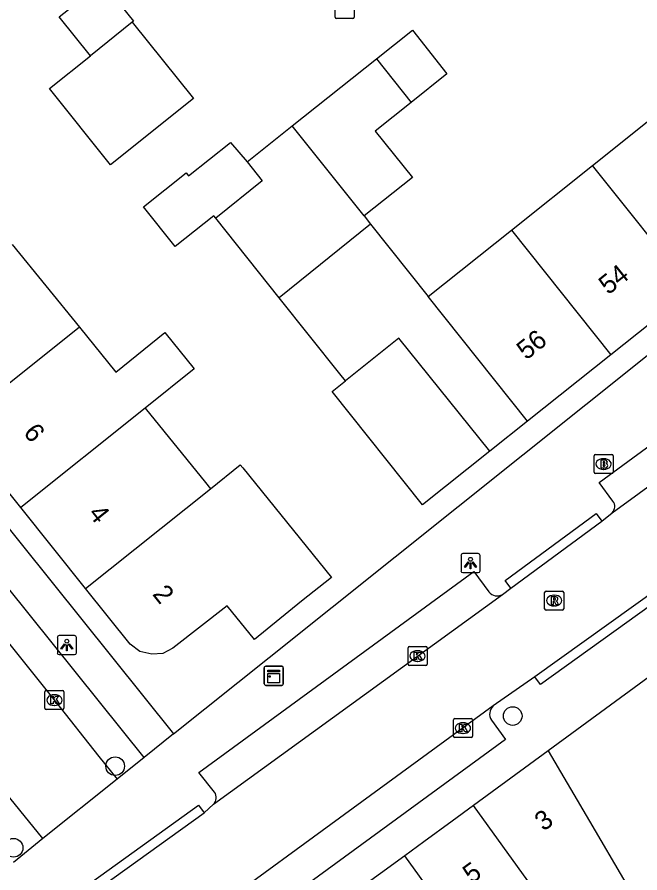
# Model space of a CAD drawing. Extents: x 161771 to 163125, y 382479 to 383177.
# Drawn here: x 162135.05 to 162167.7, y 382896.99 to 382941.88 of the extents above; entities that cross this region are included whole.
import ezdxf

# ---------------------------------------------------------------- set-up
doc = ezdxf.new("R2010")
doc.units = 0
for name, color, linetype in [('IMGEO_Boom', 7, 'Continuous'), ('IMGEO_Brandkraan', 7, 'Continuous'), ('IMGEO_Kast', 7, 'Continuous'), ('IMGEO_Kolk', 7, 'Continuous'), ('IMGEO_Lichtpunt', 7, 'Continuous'), ('IMGEO_Pand', 7, 'Continuous'), ('IMGEO_Pand_nummerreeks', 7, 'Continuous'), ('IMGEO_Rijbaan_lokaal_open', 7, 'Continuous'), ('IMGEO_Rioolput', 7, 'Continuous'), ('IMGEO_Voetpad_open', 7, 'Continuous')]:
    doc.layers.add(name, color=color, linetype=linetype)

msp = doc.modelspace()

# ---------------------------------------------------------------- linework, layer by layer
at = {"layer": 'IMGEO_Boom'}
for centre in [(162161.037, 382905.221), (162140.194, 382902.589), (162134.866, 382898.309)]:
    msp.add_circle(centre, 0.489, dxfattribs=at)
at = {"layer": 'IMGEO_Brandkraan'}
for p, q in [((162165.301, 382918.011), (162165.301, 382918.863)), ((162165.376, 382918.937), (162166.228, 382918.937)), ((162166.302, 382918.863), (162166.302, 382918.011)), ((162165.789, 382918.717), (162165.814, 382918.717)), ((162165.812, 382918.157), (162165.787, 382918.157)), ((162166.228, 382917.937), (162165.376, 382917.937))]:
    msp.add_line(p, q, dxfattribs=at)
for points in [[(162165.301, 382918.011), (162165.301, 382918.863)], [(162165.376, 382918.937), (162166.228, 382918.937)], [(162166.302, 382918.863), (162166.302, 382918.011)], [(162165.649, 382918.637), (162165.649, 382918.237), (162165.862, 382918.237)], [(162165.88, 382918.637), (162165.649, 382918.637)], [(162165.828, 382918.556), (162165.774, 382918.556), (162165.774, 382918.48)], [(162165.774, 382918.48), (162165.827, 382918.48)], [(162165.836, 382918.404), (162165.774, 382918.404), (162165.774, 382918.323)], [(162165.774, 382918.323), (162165.836, 382918.323)], [(162166.228, 382917.937), (162165.376, 382917.937)]]:
    msp.add_lwpolyline(points, dxfattribs=at)
for centre, radius, start, end in [((162165.378, 382918.861), 0.0765, 91.552, 178.448), ((162165.378, 382918.861), 0.0765, 91.552, 178.448), ((162166.226, 382918.861), 0.0765, 1.552, 88.448), ((162166.226, 382918.861), 0.0765, 1.552, 88.448), ((162165.829, 382918.518), 0.0379, 267.8285, 90.9355), ((162165.837, 382918.363), 0.0404, 269.8759, 90.5077), ((162165.884, 382918.492), 0.145, 59.4692, 91.5367), ((162165.909, 382918.539), 0.0922, 285.5137, 58.1501), ((162165.914, 382918.347), 0.105, 301.3115, 78.989), ((162165.378, 382918.013), 0.0765, 181.552, 268.448), ((162165.378, 382918.013), 0.0765, 181.552, 268.448), ((162165.868, 382918.488), 0.251, 268.6676, 293.5347), ((162166.226, 382918.013), 0.0765, 271.552, 358.448), ((162166.226, 382918.013), 0.0765, 271.552, 358.448)]:
    msp.add_arc(centre, radius, start, end, dxfattribs=at)
for centre, major_axis, ratio, start_param, end_param in [((162165.788, 382918.437), (-0.387, 0.002), 0.722429, 4.712389, 7.853982), ((162165.813, 382918.437), (-0.39, 0.002), 0.717154, 1.570796, 4.712389)]:
    msp.add_ellipse(centre, major_axis=major_axis, ratio=ratio, start_param=start_param, end_param=end_param, dxfattribs=at)
at = {"layer": 'IMGEO_Kast'}
for p, q in [((162148.01, 382906.904), (162148.01, 382907.745)), ((162148.01, 382907.745), (162148.01, 382906.904)), ((162148.085, 382907.829), (162148.926, 382907.829)), ((162148.926, 382907.829), (162148.085, 382907.829)), ((162149.01, 382907.754), (162149.01, 382906.913)), ((162149.01, 382906.913), (162149.01, 382907.754)), ((162148.935, 382906.829), (162148.094, 382906.829)), ((162148.094, 382906.829), (162148.935, 382906.829))]:
    msp.add_line(p, q, dxfattribs=at)
for points in [[(162148.205, 382907.619), (162148.805, 382907.619), (162148.805, 382907.534), (162148.205, 382907.534), (162148.205, 382907.619)], [(162148.205, 382907.444), (162148.805, 382907.444), (162148.805, 382906.955), (162148.205, 382906.955), (162148.205, 382907.444)]]:
    msp.add_lwpolyline(points, dxfattribs=at)
msp.add_circle((162148.289, 382907.293), 0.0377, dxfattribs=at)
for centre, start, end in [((162148.088, 382907.751), 92.4484, 184.2845), ((162148.088, 382907.751), 92.4484, 184.2845), ((162148.932, 382907.751), 2.4484, 94.2845), ((162148.932, 382907.751), 2.4484, 94.2845), ((162148.088, 382906.907), 182.4484, 274.2845), ((162148.088, 382906.907), 182.4484, 274.2845), ((162148.932, 382906.907), 272.4484, 4.2845), ((162148.932, 382906.907), 272.4484, 4.2845)]:
    msp.add_arc(centre, 0.0779, start, end, dxfattribs=at)
at = {"layer": 'IMGEO_Kolk'}
for p, q in [((162151.726, 382941.876), (162151.726, 382942.728)), ((162152.727, 382942.728), (162152.727, 382941.876)), ((162152.653, 382941.802), (162151.801, 382941.802)), ((162155.549, 382907.941), (162155.549, 382908.793)), ((162155.624, 382908.867), (162156.476, 382908.867)), ((162156.037, 382908.647), (162156.062, 382908.647)), ((162156.55, 382908.793), (162156.55, 382907.941)), ((162156.06, 382908.087), (162156.035, 382908.087)), ((162156.476, 382907.867), (162155.624, 382907.867)), ((162136.508, 382905.631), (162136.508, 382906.483)), ((162136.583, 382906.557), (162137.435, 382906.557)), ((162136.996, 382906.337), (162137.021, 382906.337)), ((162137.509, 382906.483), (162137.509, 382905.631)), ((162137.435, 382905.557), (162136.583, 382905.557)), ((162137.019, 382905.777), (162136.994, 382905.777)), ((162157.927, 382904.16), (162157.927, 382905.012)), ((162158.002, 382905.086), (162158.854, 382905.086)), ((162158.928, 382905.012), (162158.928, 382904.16)), ((162158.415, 382904.866), (162158.44, 382904.866)), ((162158.854, 382904.086), (162158.002, 382904.086)), ((162158.438, 382904.306), (162158.413, 382904.306))]:
    msp.add_line(p, q, dxfattribs=at)
for points in [[(162151.726, 382941.876), (162151.726, 382942.728)], [(162152.727, 382942.728), (162152.727, 382941.876)], [(162152.653, 382941.802), (162151.801, 382941.802)], [(162155.549, 382907.941), (162155.549, 382908.793)], [(162155.624, 382908.867), (162156.476, 382908.867)], [(162155.87, 382908.567), (162155.993, 382908.567), (162155.993, 382908.416), (162156.123, 382908.567), (162156.287, 382908.567), (162156.141, 382908.416), (162156.294, 382908.167), (162156.142, 382908.167), (162156.057, 382908.331), (162155.993, 382908.264), (162155.993, 382908.167), (162155.87, 382908.167), (162155.87, 382908.567)], [(162156.55, 382908.793), (162156.55, 382907.941)], [(162156.476, 382907.867), (162155.624, 382907.867)], [(162136.508, 382905.631), (162136.508, 382906.483)], [(162136.583, 382906.557), (162137.435, 382906.557)], [(162137.509, 382906.483), (162137.509, 382905.631)], [(162136.829, 382906.257), (162136.952, 382906.257), (162136.952, 382906.106), (162137.082, 382906.257), (162137.246, 382906.257), (162137.1, 382906.106), (162137.253, 382905.857), (162137.101, 382905.857), (162137.016, 382906.021), (162136.952, 382905.954), (162136.952, 382905.857), (162136.829, 382905.857), (162136.829, 382906.257)], [(162137.435, 382905.557), (162136.583, 382905.557)], [(162157.927, 382904.16), (162157.927, 382905.012)], [(162158.002, 382905.086), (162158.854, 382905.086)], [(162158.928, 382905.012), (162158.928, 382904.16)], [(162158.248, 382904.786), (162158.371, 382904.786), (162158.371, 382904.635), (162158.501, 382904.786), (162158.665, 382904.786), (162158.519, 382904.635), (162158.672, 382904.386), (162158.52, 382904.386), (162158.435, 382904.55), (162158.371, 382904.483), (162158.371, 382904.386), (162158.248, 382904.386), (162158.248, 382904.786)], [(162158.854, 382904.086), (162158.002, 382904.086)]]:
    msp.add_lwpolyline(points, dxfattribs=at)
for centre, start, end in [((162151.803, 382941.878), 181.552, 268.448), ((162151.803, 382941.878), 181.552, 268.448), ((162152.651, 382941.878), 271.552, 358.448), ((162152.651, 382941.878), 271.552, 358.448), ((162155.626, 382908.791), 91.552, 178.448), ((162155.626, 382908.791), 91.552, 178.448), ((162156.474, 382908.791), 1.552, 88.448), ((162156.474, 382908.791), 1.552, 88.448), ((162155.626, 382907.943), 181.552, 268.448), ((162155.626, 382907.943), 181.552, 268.448), ((162156.474, 382907.943), 271.552, 358.448), ((162156.474, 382907.943), 271.552, 358.448), ((162136.585, 382906.481), 91.552, 178.448), ((162136.585, 382906.481), 91.552, 178.448), ((162137.433, 382906.481), 1.552, 88.448), ((162137.433, 382906.481), 1.552, 88.448), ((162136.585, 382905.633), 181.552, 268.448), ((162136.585, 382905.633), 181.552, 268.448), ((162137.433, 382905.633), 271.552, 358.448), ((162137.433, 382905.633), 271.552, 358.448), ((162158.004, 382905.01), 91.552, 178.448), ((162158.004, 382905.01), 91.552, 178.448), ((162158.852, 382905.01), 1.552, 88.448), ((162158.852, 382905.01), 1.552, 88.448), ((162158.004, 382904.162), 181.552, 268.448), ((162158.004, 382904.162), 181.552, 268.448), ((162158.852, 382904.162), 271.552, 358.448), ((162158.852, 382904.162), 271.552, 358.448)]:
    msp.add_arc(centre, 0.0765, start, end, dxfattribs=at)
for centre, major_axis, ratio, start_param, end_param in [((162156.036, 382908.367), (-0.387, 0.002), 0.722429, 4.712389, 7.853982), ((162156.061, 382908.367), (-0.39, 0.002), 0.717154, 1.570796, 4.712389), ((162136.995, 382906.057), (-0.387, 0.002), 0.722429, 4.712389, 7.853982), ((162137.02, 382906.057), (-0.39, 0.002), 0.717154, 1.570796, 4.712389), ((162158.414, 382904.586), (-0.387, 0.002), 0.722429, 4.712389, 7.853982), ((162158.439, 382904.586), (-0.39, 0.002), 0.717154, 1.570796, 4.712389)]:
    msp.add_ellipse(centre, major_axis=major_axis, ratio=ratio, start_param=start_param, end_param=end_param, dxfattribs=at)
at = {"layer": 'IMGEO_Lichtpunt'}
for p, q in [((162158.326, 382913.643), (162158.326, 382912.836)), ((162158.326, 382913.643), (162158.326, 382912.836)), ((162159.228, 382913.738), (162158.42, 382913.738)), ((162159.228, 382913.738), (162158.42, 382913.738)), ((162159.322, 382912.836), (162159.322, 382913.643)), ((162159.322, 382912.836), (162159.322, 382913.643)), ((162158.42, 382912.742), (162159.228, 382912.742)), ((162158.42, 382912.742), (162159.228, 382912.742)), ((162138.064, 382909.441), (162137.256, 382909.441)), ((162138.064, 382909.441), (162137.256, 382909.441)), ((162137.162, 382909.346), (162137.162, 382908.539)), ((162137.162, 382909.346), (162137.162, 382908.539)), ((162138.158, 382908.539), (162138.158, 382909.346)), ((162138.158, 382908.539), (162138.158, 382909.346)), ((162137.256, 382908.445), (162138.064, 382908.445)), ((162137.256, 382908.445), (162138.064, 382908.445))]:
    msp.add_line(p, q, dxfattribs=at)
for points in [[(162158.7, 382913.307), (162158.739, 382913.279), (162158.551, 382913.017), (162158.513, 382913.044), (162158.7, 382913.307)], [(162158.802, 382913.259), (162158.849, 382913.259), (162158.849, 382912.937), (162158.802, 382912.937), (162158.802, 382913.259)], [(162158.912, 382913.279), (162158.95, 382913.306), (162159.137, 382913.044), (162159.098, 382913.016), (162158.912, 382913.279)], [(162137.536, 382909.01), (162137.575, 382908.982), (162137.387, 382908.72), (162137.349, 382908.747), (162137.536, 382909.01)], [(162137.748, 382908.982), (162137.786, 382909.009), (162137.973, 382908.747), (162137.934, 382908.719), (162137.748, 382908.982)], [(162137.638, 382908.962), (162137.685, 382908.962), (162137.685, 382908.64), (162137.638, 382908.64), (162137.638, 382908.962)]]:
    msp.add_lwpolyline(points, dxfattribs=at)
for centre in [(162158.825, 382913.441), (162137.661, 382909.144)]:
    msp.add_circle(centre, 0.0994, dxfattribs=at)
for centre, start, end in [((162158.42, 382913.643), 90, 180), ((162158.42, 382913.643), 90, 180), ((162159.228, 382913.643), 0, 90), ((162159.228, 382913.643), 0, 90), ((162158.42, 382912.836), 180, 270), ((162158.42, 382912.836), 180, 270), ((162159.228, 382912.836), 270, 0), ((162159.228, 382912.836), 270, 360), ((162137.256, 382909.346), 90, 180), ((162137.256, 382909.346), 90, 180), ((162138.064, 382909.346), 0, 90), ((162138.064, 382909.346), 0, 90), ((162137.256, 382908.539), 180, 270), ((162137.256, 382908.539), 180, 270), ((162138.064, 382908.539), 270, 0), ((162138.064, 382908.539), 270, 360)]:
    msp.add_arc(centre, 0.0946, start, end, dxfattribs=at)
at = {"layer": 'IMGEO_Pand'}
for points in [[(162138.897, 382939.853), (162137.262, 382941.883), (162139.526, 382943.69), (162141.159, 382941.663), (162141.093, 382941.611)], [(162141.093, 382941.611), (162144.298, 382937.606), (162139.953, 382934.129), (162136.748, 382938.134), (162138.897, 382939.853)], [(162141.093, 382941.611), (162138.897, 382939.853)], [(162153.897, 382939.683), (162155.785, 382941.184), (162157.584, 382938.909), (162155.71, 382937.405)], [(162149.48, 382936.169), (162153.897, 382939.683)], [(162153.897, 382939.683), (162155.71, 382937.405)], [(162155.71, 382937.405), (162153.834, 382935.901), (162155.778, 382933.471), (162153.241, 382931.448)], [(162165.226, 382934.1), (162169.481, 382937.494)], [(162147.107, 382934.282), (162149.48, 382936.169)], [(162153.241, 382931.448), (162149.48, 382936.169)], [(162145.468, 382931.33), (162145.37, 382931.453), (162143.346, 382929.838), (162141.674, 382931.933), (162143.909, 382933.716), (162144.046, 382933.544), (162146.245, 382935.299), (162147.107, 382934.282)], [(162147.107, 382934.282), (162147.908, 382933.282), (162145.468, 382931.33)], [(162160.972, 382930.708), (162165.226, 382934.1)], [(162170.445, 382927.556), (162165.226, 382934.1)], [(162153.241, 382931.448), (162153.589, 382931.011)], [(162148.791, 382927.16), (162145.468, 382931.33)], [(162153.589, 382931.011), (162148.791, 382927.16)], [(162153.589, 382931.011), (162156.605, 382927.225)], [(162156.605, 382927.225), (162160.972, 382930.708)], [(162160.972, 382930.708), (162166.187, 382924.168)], [(162134.792, 382929.959), (162138.32, 382925.611)], [(162170.445, 382927.556), (162166.187, 382924.168)], [(162152.267, 382922.797), (162151.967, 382923.174), (162148.791, 382927.16)], [(162161.814, 382920.687), (162156.605, 382927.225)], [(162138.32, 382925.611), (162131.831, 382920.419)], [(162138.32, 382925.611), (162140.23, 382923.256), (162142.792, 382925.336), (162144.342, 382923.425), (162141.765, 382921.364)], [(162159.833, 382919.109), (162155.07, 382925.04), (162152.267, 382922.797)], [(162166.187, 382924.168), (162161.814, 382920.687)], [(162159.833, 382919.109), (162156.311, 382916.302), (162151.576, 382922.244), (162152.267, 382922.797)], [(162141.765, 382921.364), (162135.247, 382916.15)], [(162141.765, 382921.364), (162144.924, 382917.47), (162145.193, 382917.138)], [(162161.814, 382920.687), (162159.833, 382919.109)], [(162135.247, 382916.15), (162131.831, 382920.419)], [(162145.193, 382917.138), (162146.755, 382918.388), (162146.88, 382918.233), (162151.533, 382912.494), (162149.969, 382911.248), (162147.491, 382909.238), (162146.068, 382910.992), (162143.222, 382908.782), (162142.685, 382908.505), (162142.11, 382908.456), (162141.488, 382908.607), (162140.975, 382908.991), (162138.647, 382911.901)], [(162138.647, 382911.901), (162145.193, 382917.138)], [(162138.647, 382911.901), (162135.247, 382916.15)], [(162162.894, 382903.388), (162158.981, 382900.527)], [(162162.894, 382903.388), (162165.055, 382899.707), (162166.964, 382896.454)], [(162158.981, 382900.527), (162157.86, 382899.707), (162156.384, 382898.628), (162155.381, 382897.894)], [(162166.903, 382889.54), (162158.981, 382900.527)], [(162155.381, 382897.894), (162151.754, 382895.242)], [(162160.22, 382891.181), (162155.381, 382897.894)]]:
    msp.add_lwpolyline(points, dxfattribs=at)
at = {"layer": 'IMGEO_Rijbaan_lokaal_open'}
for points in [[(162166.246, 382915.883), (162188.634, 382932.194)], [(162122.694, 382923.973), (162123.703, 382922.674), (162137.054, 382905.998), (162139.34, 382903.102), (162140.307, 382901.917)], [(162136.406, 382898.79), (162133.002, 382902.97), (162119.914, 382919.373), (162118.699, 382920.849)], [(162165.705, 382915.432), (162166.246, 382915.883)], [(162160.94, 382911.921), (162165.705, 382915.432)], [(162160.501, 382911.597), (162160.94, 382911.921)], [(162168.658, 382911.904), (162162.202, 382907.274)], [(162145.341, 382900.591), (162160.501, 382911.597)], [(162162.202, 382907.274), (162160.018, 382905.751)], [(162160.018, 382905.751), (162137.732, 382889.454)], [(162140.307, 382901.917), (162136.406, 382898.79)], [(162144.852, 382900.14), (162145.341, 382900.591)], [(162136.672, 382894.252), (162144.852, 382900.14)]]:
    msp.add_lwpolyline(points, dxfattribs=at)
at = {"layer": 'IMGEO_Rioolput'}
for p, q in [((162162.711, 382910.85), (162162.711, 382911.702)), ((162162.786, 382911.776), (162163.638, 382911.776)), ((162163.712, 382911.702), (162163.712, 382910.85)), ((162163.199, 382911.556), (162163.224, 382911.556)), ((162163.638, 382910.776), (162162.786, 382910.776)), ((162163.222, 382910.996), (162163.197, 382910.996))]:
    msp.add_line(p, q, dxfattribs=at)
for points in [[(162162.711, 382910.85), (162162.711, 382911.702)], [(162162.786, 382911.776), (162163.638, 382911.776)], [(162163.712, 382911.702), (162163.712, 382910.85)], [(162163.3, 382911.474), (162163.048, 382911.476), (162163.048, 382911.076)], [(162163.048, 382911.076), (162163.172, 382911.076), (162163.172, 382911.238), (162163.183, 382911.238)], [(162163.226, 382911.395), (162163.172, 382911.395), (162163.172, 382911.314)], [(162163.172, 382911.314), (162163.224, 382911.314)], [(162163.638, 382910.776), (162162.786, 382910.776)], [(162163.23, 382911.209), (162163.301, 382911.076), (162163.441, 382911.076), (162163.376, 382911.202)]]:
    msp.add_lwpolyline(points, dxfattribs=at)
for centre, radius, start, end in [((162162.788, 382911.7), 0.0765, 91.552, 178.448), ((162162.788, 382911.7), 0.0765, 91.552, 178.448), ((162163.636, 382911.7), 0.0765, 1.552, 88.448), ((162163.636, 382911.7), 0.0765, 1.552, 88.448), ((162163.182, 382911.185), 0.0533, 26.0293, 88.6989), ((162163.208, 382911.503), 0.19, 274.7715, 282.9687), ((162163.232, 382911.299), 0.0964, 77.0061, 93.1865), ((162163.246, 382911.356), 0.0378, 276.6634, 79.6772), ((162163.299, 382911.364), 0.109, 350.3612, 89.416), ((162163.297, 382911.364), 0.112, 277.5842, 350.9817), ((162163.281, 382911.149), 0.108, 29.5134, 73.7905), ((162162.788, 382910.852), 0.0765, 181.552, 268.448), ((162162.788, 382910.852), 0.0765, 181.552, 268.448), ((162163.636, 382910.852), 0.0765, 271.552, 358.448), ((162163.636, 382910.852), 0.0765, 271.552, 358.448)]:
    msp.add_arc(centre, radius, start, end, dxfattribs=at)
for centre, major_axis, ratio, start_param, end_param in [((162163.198, 382911.276), (-0.387, 0.002), 0.722429, 4.712389, 7.853982), ((162163.223, 382911.276), (-0.39, 0.002), 0.717154, 1.570796, 4.712389)]:
    msp.add_ellipse(centre, major_axis=major_axis, ratio=ratio, start_param=start_param, end_param=end_param, dxfattribs=at)
at = {"layer": 'IMGEO_Voetpad_open'}
for points in [[(162096.877, 382962.151), (162143.255, 382904.278)], [(162143.255, 382904.278), (162148.274, 382908.294), (162171.48, 382926.845), (162184.31, 382937.075)], [(162166.295, 382916.496), (162165.575, 382917.472), (162187.266, 382933.357), (162188.01, 382932.352)], [(162141.717, 382903.048), (162130.917, 382916.483)], [(162160.94, 382911.921), (162160.644, 382912.323), (162165.409, 382915.834), (162165.705, 382915.432)], [(162145.397, 382901.226), (162144.588, 382902.261), (162159.007, 382912.797), (162159.785, 382911.734)], [(162168.658, 382911.904), (162168.949, 382911.498), (162162.493, 382906.868), (162162.202, 382907.274)], [(162170.933, 382909.288), (162162.894, 382903.388)], [(162159.93, 382905.004), (162160.652, 382903.982), (162140.141, 382888.996), (162126.857, 382879.291), (162126.151, 382880.323)], [(162143.255, 382904.278), (162141.717, 382903.048)], [(162141.717, 382903.048), (162140.307, 382901.917)], [(162136.672, 382894.252), (162136.38, 382894.657), (162144.56, 382900.545), (162144.852, 382900.14)], [(162136.406, 382898.79), (162134.86, 382897.546)]]:
    msp.add_lwpolyline(points, dxfattribs=at)
for centre, radius, start, end in [((162165.937, 382916.216), 0.454, 312.8309, 38.0287), ((162160.218, 382912.059), 0.542, 216.8935, 301.4423), ((162160.382, 382905.329), 0.557, 130.8339, 215.7286), ((162145.032, 382900.938), 0.465, 311.6582, 38.2622)]:
    msp.add_arc(centre, radius, start, end, dxfattribs=at)

# ---------------------------------------------------------------- texts
at = {"layer": 'IMGEO_Pand_nummerreeks'}
for s, rotation, p in [('54', 38.5159, (162166.05, 382927.28)), ('56', 38.5159, (162161.749, 382923.857)), ('6', 308.6629, (162135.34, 382920.067)), ('4', 308.663, (162138.74, 382915.816)), ('2', 308.663, (162142.112, 382911.603)), ('3', 36.1708, (162162.651, 382899.147)), ('5', 36.1766, (162158.886, 382896.394))]:
    msp.add_text(s, height=1, rotation=rotation, dxfattribs=at).set_placement(p)

doc.saveas('drawing.dxf')
